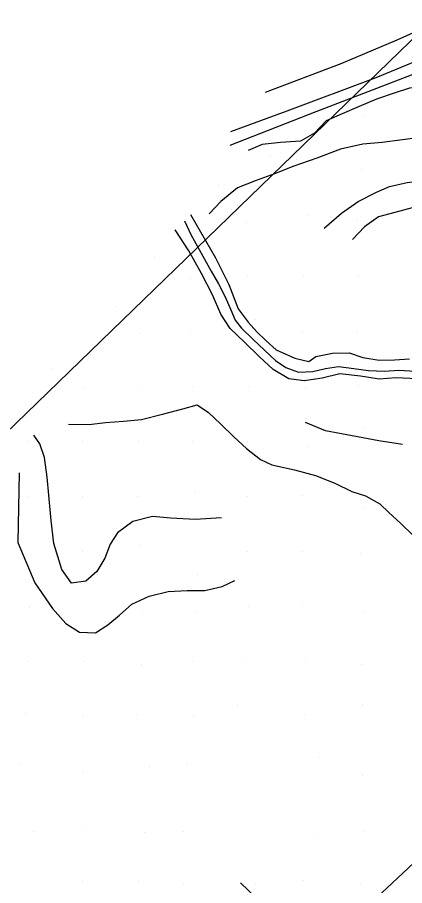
# Model space of a CAD drawing. Extents: x 1497074 to 1501343, y 481943 to 486114.
# Drawn here: x 1498039.8 to 1498180.6, y 484461 to 484776.7 of the extents above; entities that cross this region are included whole.
import ezdxf

# ---------------------------------------------------------------- set-up
doc = ezdxf.new("R2010")
doc.units = 0
for name, color, linetype in [('PH Exist DTM Boundary', 7, 'Continuous'), ('PH Exist DTM Breakline', 7, 'Continuous'), ('PH Exist DTM Point', 7, 'Continuous')]:
    doc.layers.add(name, color=color, linetype=linetype)

msp = doc.modelspace()

# ---------------------------------------------------------------- linework, layer by layer
at = {"layer": 'PH Exist DTM Boundary'}
msp.add_lwpolyline([(1497810.36, 484407.45), (1498181.14, 484070.49), (1498560.82, 484438.23), (1498186.43, 484771.69)], close=True, dxfattribs=at)
at = {"layer": 'PH Exist DTM Breakline'}
for points in [[(1498196.13, 484776.72), (1498177.7, 484768.41), (1498157.43, 484759.82), (1498129.86, 484749.45)], [(1498207.34, 484772.83), (1498190.3, 484763.13), (1498170.08, 484754.67), (1498137.8, 484742.6), (1498117.32, 484735.12)], [(1498117.15, 484730.25), (1498148.45, 484742.47), (1498200.46, 484762.51)], [(1498203.57, 484759.33), (1498200.97, 484754.27), (1498198.8, 484749.33), (1498196.98, 484746), (1498194.75, 484745.86), (1498191.5, 484748.79), (1498187.34, 484751.42), (1498182.38, 484751.02), (1498176.73, 484749.14), (1498170.33, 484746.99), (1498164.07, 484744.27), (1498157.92, 484741.58), (1498152.11, 484739.12), (1498147.75, 484734.6), (1498142.67, 484731.65), (1498135.39, 484731.17), (1498128.82, 484730.54), (1498123.71, 484728.26)], [(1498196.78, 484726.66), (1498191.37, 484731.78), (1498185.39, 484732.91), (1498179.76, 484732.24), (1498172.42, 484731.16), (1498165.43, 484730.64), (1498157.29, 484728.82), (1498148.65, 484725.52), (1498140.3, 484722.55), (1498133.24, 484719.81), (1498126.61, 484717.38), (1498119.8, 484714.72), (1498113.81, 484709.78), (1498109.56, 484705.33)], [(1498151.33, 484700.12), (1498157.66, 484705.53), (1498163.65, 484709.73), (1498170.35, 484713.18), (1498175.03, 484715.2), (1498181.45, 484716.7), (1498188.29, 484717.57), (1498195.3, 484717.65), (1498200.93, 484716.28), (1498206.81, 484714.8), (1498213.45, 484712.87), (1498219.06, 484711.31), (1498224.17, 484711.84), (1498227.97, 484714.84), (1498231.69, 484718.71), (1498235.53, 484721.72)], [(1498269.88, 484709.47), (1498261.67, 484709.31), (1498253.05, 484710.56), (1498248.56, 484710.46), (1498244.59, 484708.88), (1498240.91, 484707.15), (1498236.45, 484704.34), (1498232.22, 484701.24), (1498227.83, 484698.93), (1498222.1, 484698.13), (1498217.63, 484699.01), (1498213.21, 484701.35), (1498208.07, 484702.93), (1498203.38, 484703.72), (1498199.01, 484704.44), (1498194.89, 484707.42), (1498189.51, 484708.22), (1498183.3, 484707.42), (1498177.06, 484705.79), (1498171.07, 484704.14), (1498166.03, 484700.5), (1498161.66, 484695.92)], [(1498102.78, 484705.02), (1498111.82, 484689.25), (1498116.66, 484679.57), (1498120, 484670.77), (1498123.66, 484665.93), (1498126.79, 484662.39), (1498130.16, 484659.18), (1498133.91, 484655.83), (1498140.68, 484652.77), (1498145.72, 484651.56), (1498148.31, 484653.42), (1498154.36, 484654.56), (1498160.43, 484654.73), (1498165.34, 484653.08), (1498171.28, 484652.04), (1498176.92, 484652.21), (1498182.33, 484652.55)], [(1498100.58, 484702.72), (1498102.84, 484697.79), (1498105.25, 484693.4), (1498107.84, 484688.77), (1498110.24, 484684.47), (1498112.88, 484679.85), (1498115.37, 484675.07), (1498117.35, 484670.38), (1498118.99, 484666.61), (1498121.29, 484663.7), (1498125.44, 484659.74), (1498129.62, 484655.75), (1498133.64, 484651.91), (1498137.39, 484649.38), (1498141.94, 484647.66), (1498147.21, 484647.97), (1498151.83, 484649.05), (1498156.56, 484649.74), (1498162.08, 484649.03), (1498167.44, 484648.33), (1498173.27, 484648.01), (1498178.51, 484648.46), (1498184.54, 484648.11)], [(1498185.23, 484645.26), (1498177.41, 484645.61), (1498171.33, 484645.1), (1498164.48, 484646.3), (1498157.05, 484647.09), (1498150.59, 484645.5), (1498144.04, 484644.58), (1498138.45, 484645.25), (1498132.75, 484648.63), (1498127.83, 484653.32), (1498122.47, 484658.44), (1498117.13, 484663.53), (1498113.71, 484668.77), (1498110.71, 484675.77), (1498106.72, 484683.54), (1498102.15, 484691.78), (1498097.19, 484699.43)], [(1498058.41, 484628.83), (1498065.9, 484628.66), (1498071.84, 484629.36), (1498078.4, 484629.9), (1498084.94, 484630.55), (1498092.59, 484632.4), (1498099.88, 484634.37), (1498105.18, 484635.86), (1498109.25, 484633.08), (1498113.62, 484628.92), (1498118.52, 484624.24), (1498123.08, 484619.93), (1498128.12, 484615.92), (1498132.35, 484614.02), (1498140.58, 484612.18), (1498148.16, 484610.18), (1498155.18, 484607.37), (1498161.34, 484604.35), (1498166.41, 484602.76), (1498171.61, 484599.85), (1498174.89, 484596.73), (1498179.16, 484592.65), (1498183.74, 484588.28)], [(1498120.87, 484461.96), (1498137.84, 484445.78), (1498148.25, 484435.87), (1498163.14, 484449.77), (1498181.78, 484467.22), (1498204.41, 484488.83), (1498228.04, 484510.72), (1498247.77, 484528.88), (1498292.86, 484570.55), (1498329.14, 484604.83), (1498355.93, 484631.24)], [(1498179.79, 484621.41), (1498171.21, 484622.72), (1498161.53, 484624.5), (1498151.8, 484626.31), (1498144.49, 484629.35)], [(1498113.97, 484594.69), (1498104.36, 484594.09), (1498095.51, 484594.67), (1498088.9, 484595.24), (1498081.7, 484593.36), (1498076.22, 484589.29), (1498073.55, 484585.1), (1498071.55, 484580.06), (1498068.7, 484575.19), (1498064.7, 484571.7), (1498059.43, 484570.92), (1498055.89, 484575.9), (1498053, 484585.36), (1498052.07, 484593.77), (1498051.17, 484602.94), (1498050.66, 484609.55), (1498049.61, 484616.73), (1498047.91, 484621.7), (1498045.75, 484624.83)], [(1498040.43, 484611.07), (1498039.92, 484585.71), (1498046.14, 484571.11), (1498052.55, 484561.78), (1498057.44, 484556.36), (1498062.42, 484553.21), (1498068.17, 484552.97), (1498072.66, 484555.85), (1498076.87, 484559.28), (1498081.38, 484563.32), (1498087.75, 484566.19), (1498094.65, 484567.89), (1498101.46, 484568.32), (1498107.99, 484568.37), (1498114.23, 484569.77), (1498118.83, 484571.99)]]:
    msp.add_lwpolyline(points, dxfattribs=at)
at = {"layer": 'PH Exist DTM Point'}
for p, q in [((1498165.45, 484740.85), (1498165.45, 484740.85)), ((1498131.74, 484726.46), (1498131.74, 484726.46)), ((1498141.29, 484725.08), (1498141.29, 484725.08)), ((1498165.06, 484721.24), (1498165.06, 484721.24)), ((1498112.75, 484715.52), (1498112.75, 484715.52)), ((1498145.78, 484704.54), (1498145.78, 484704.54)), ((1498123.24, 484702.21), (1498123.24, 484702.21)), ((1498163.62, 484702.74), (1498163.62, 484702.74)), ((1498089.65, 484689.5), (1498089.65, 484689.5)), ((1498123.53, 484682.51), (1498123.53, 484682.51)), ((1498143.65, 484682.57), (1498143.65, 484682.57)), ((1498163.75, 484682.47), (1498163.75, 484682.47)), ((1498102.74, 484681.77), (1498102.74, 484681.77)), ((1498075.63, 484671.52), (1498075.63, 484671.52)), ((1498126.48, 484666.88), (1498126.48, 484666.88)), ((1498084.49, 484661.77), (1498084.49, 484661.77)), ((1498102.87, 484661.82), (1498102.87, 484661.82)), ((1498143.61, 484662.6), (1498143.61, 484662.6)), ((1498163.61, 484662.6), (1498163.61, 484662.6)), ((1498052.4, 484649.06), (1498052.4, 484649.06)), ((1498064.25, 484642), (1498064.25, 484642)), ((1498083.88, 484642.35), (1498083.88, 484642.35)), ((1498103.61, 484642.6), (1498103.61, 484642.6)), ((1498123.66, 484642.56), (1498123.66, 484642.56)), ((1498144.46, 484641.8), (1498144.46, 484641.8)), ((1498163.7, 484642.69), (1498163.7, 484642.69)), ((1498165.84, 484627.14), (1498165.84, 484627.14)), ((1498043.92, 484622.31), (1498043.92, 484622.31)), ((1498063.61, 484622.6), (1498063.61, 484622.6)), ((1498083.69, 484622.53), (1498083.69, 484622.53)), ((1498103.61, 484622.6), (1498103.61, 484622.6)), ((1498123.61, 484622.6), (1498123.61, 484622.6)), ((1498145.45, 484620.84), (1498145.45, 484620.84)), ((1498104.21, 484603.96), (1498104.21, 484603.96)), ((1498043.63, 484602.59), (1498043.63, 484602.59)), ((1498063.61, 484602.6), (1498063.61, 484602.6)), ((1498083.61, 484602.6), (1498083.61, 484602.6)), ((1498123.61, 484602.6), (1498123.61, 484602.6)), ((1498143.51, 484602.7), (1498143.51, 484602.7)), ((1498165.52, 484598.09), (1498165.52, 484598.09)), ((1498084.69, 484584.61), (1498084.69, 484584.61)), ((1498045.07, 484581.51), (1498045.07, 484581.51)), ((1498063.47, 484582.46), (1498063.47, 484582.46)), ((1498123.61, 484582.6), (1498123.61, 484582.6)), ((1498143.61, 484582.6), (1498143.61, 484582.6)), ((1498164.37, 484581.89), (1498164.37, 484581.89)), ((1498105.25, 484573.97), (1498105.25, 484573.97)), ((1498044.06, 484562.18), (1498044.06, 484562.18)), ((1498123.78, 484562.44), (1498123.78, 484562.44)), ((1498143.43, 484562.78), (1498143.43, 484562.78)), ((1498085.41, 484560.89), (1498085.41, 484560.89)), ((1498104.88, 484560.38), (1498104.88, 484560.38)), ((1498165.58, 484560.73), (1498165.58, 484560.73)), ((1498122.7, 484543.48), (1498122.7, 484543.48)), ((1498144.62, 484543.66), (1498144.62, 484543.66)), ((1498043.74, 484542.49), (1498043.74, 484542.49)), ((1498063.7, 484542.52), (1498063.7, 484542.52)), ((1498084.76, 484541.51), (1498084.76, 484541.51)), ((1498103.61, 484542.6), (1498103.61, 484542.6)), ((1498165.03, 484541.26), (1498165.03, 484541.26)), ((1498119.7, 484526.34), (1498119.7, 484526.34)), ((1498165.32, 484526.8), (1498165.32, 484526.8)), ((1498042.68, 484523.5), (1498042.68, 484523.5)), ((1498063.61, 484522.6), (1498063.61, 484522.6)), ((1498083.02, 484523.17), (1498083.02, 484523.17)), ((1498103.76, 484522.34), (1498103.76, 484522.34)), ((1498144.21, 484523.23), (1498144.21, 484523.23)), ((1498040.83, 484505.3), (1498040.83, 484505.3)), ((1498149.64, 484507.49), (1498149.64, 484507.49)), ((1498063.61, 484502.6), (1498063.61, 484502.6)), ((1498087.68, 484504.14), (1498087.68, 484504.14)), ((1498101.13, 484504.97), (1498101.13, 484504.97)), ((1498165.25, 484501.04), (1498165.25, 484501.04)), ((1498045.51, 484480.79), (1498045.51, 484480.79)), ((1498063.57, 484482.65), (1498063.57, 484482.65)), ((1498085.88, 484480.44), (1498085.88, 484480.44)), ((1498100.16, 484480.69), (1498100.16, 484480.69)), ((1498165.56, 484480.75), (1498165.56, 484480.75)), ((1498147.95, 484478.47), (1498147.95, 484478.47)), ((1498063.61, 484462.6), (1498063.61, 484462.6)), ((1498083.81, 484462.44), (1498083.81, 484462.44)), ((1498100, 484461.84), (1498100, 484461.84)), ((1498126.19, 484461.38), (1498126.19, 484461.38)), ((1498143.81, 484462.82), (1498143.81, 484462.82)), ((1498164.46, 484461.81), (1498164.46, 484461.81))]:
    msp.add_line(p, q, dxfattribs=at)

doc.saveas('drawing.dxf')
